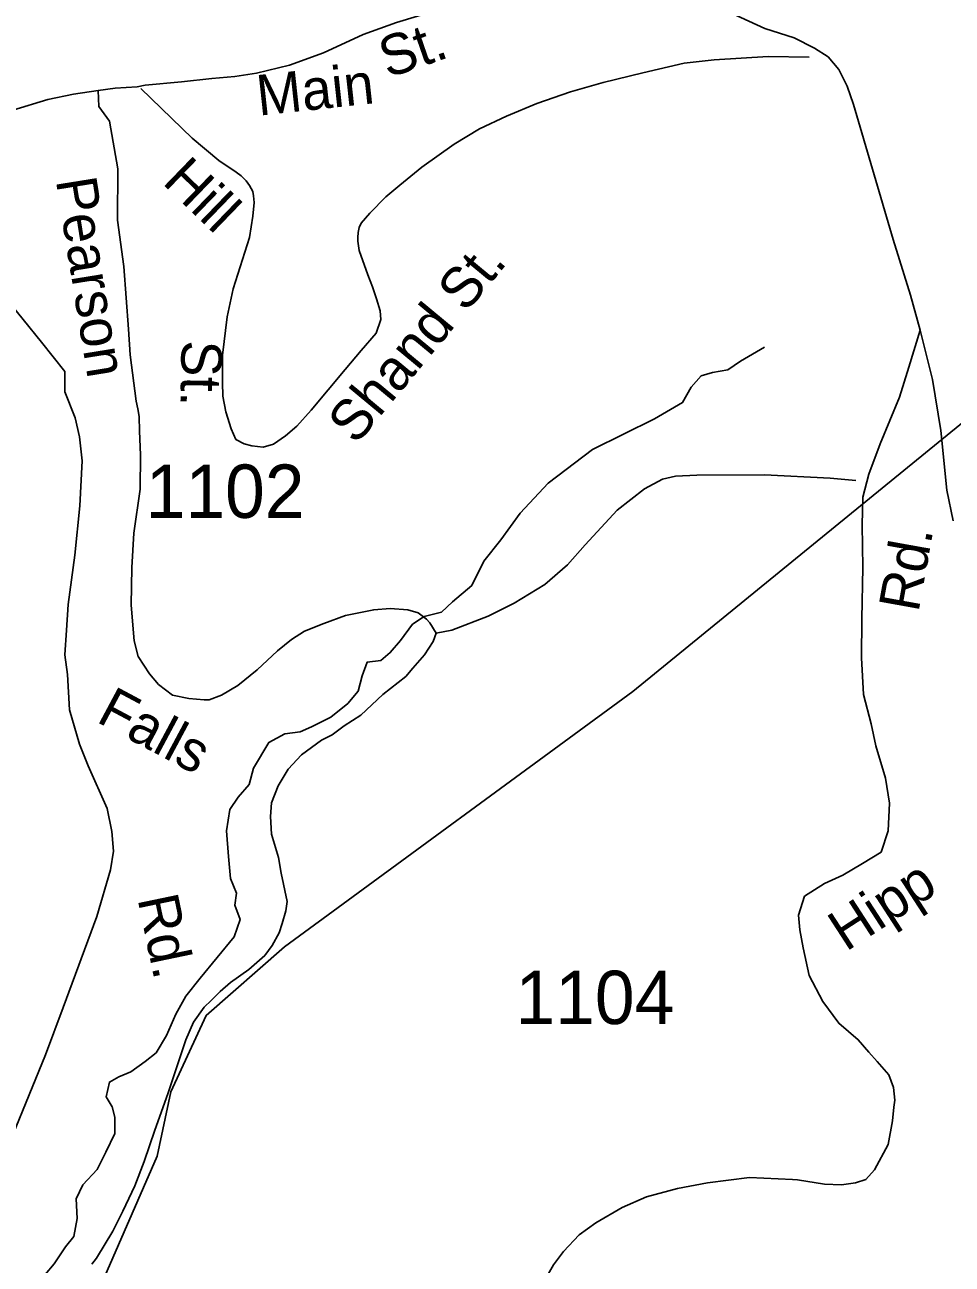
# Model space of a CAD drawing. Extents: x 990631 to 1056237, y 535999 to 585651.
# Drawn here: x 1001128 to 1003300, y 554837 to 557741 of the extents above; entities that cross this region are included whole.
import ezdxf

# ---------------------------------------------------------------- set-up
doc = ezdxf.new("R2010")
doc.units = 0
for name, color, linetype in [('Exist Boundary Political City Limit New', 7, 'Continuous'), ('Exist Hydrographic Creek Single Shore', 7, 'Continuous'), ('Exist Railroad Mainline', 7, 'Continuous'), ('Exist Road Non-System Type 51', 7, 'Continuous'), ('Exist Road Non-System Type 51 Label', 7, 'Continuous'), ('Exist Road Primary US Attributed', 7, 'Continuous'), ('Exist Road Primary US Label', 7, 'Continuous'), ('Exist Road Secondary Type 51 Attributed', 7, 'Continuous'), ('Exist Road Secondary Type 51 Label', 7, 'Continuous'), ('Exist Road Secondary Type 51 Number Label', 7, 'Continuous')]:
    doc.layers.add(name, color=color, linetype=linetype)

msp = doc.modelspace()

# ---------------------------------------------------------------- linework, layer by layer
at = {"layer": 'Exist Boundary Political City Limit New'}
msp.add_lwpolyline([(1001301.9, 554778.2), (1001438.1, 555089.9), (1001470.1, 555241.1), (1001552.6, 555419.9), (1001735.9, 555580.4), (1002552.2, 556178.9), (1003398, 556869.2), (1004252.8, 557573.4), (1004377.7, 557676.6), (1005330.6, 558443.4), (1004972.3, 558948.1), (1005102.7, 559003.6), (1005249.3, 559124.2), (1005422, 559391.5), (1005487.1, 559453.4), (1005757.6, 559769.7), (1005899.7, 560044.6), (1005994.2, 560116.4), (1006062.6, 560031.6), (1006189.7, 560148.9), (1006241.8, 560201.1), (1006333.1, 560158.8), (1006620.9, 560644.3), (1006721.9, 560751.9)], dxfattribs=at)
at = {"layer": 'Exist Hydrographic Creek Single Shore'}
msp.add_lwpolyline([(1002860, 556985.6), (1002804.2, 556953.2), (1002774.3, 556932.9), (1002738.3, 556926.7), (1002712.4, 556918.5), (1002688.5, 556892.2), (1002668.7, 556856), (1002602.9, 556817.5), (1002457.2, 556746.3), (1002353.6, 556667.5), (1002288.1, 556596.9), (1002242.5, 556534.4), (1002202.7, 556484), (1002175, 556427.7), (1002129.3, 556389.3), (1002103.5, 556365.1), (1002063.5, 556354.8), (1002035.6, 556336.6), (1002007.8, 556298.4), (1001983.9, 556270.1), (1001962.1, 556251.9), (1001930.1, 556247.7), (1001918.3, 556215.6), (1001908.5, 556179.4), (1001884.7, 556151.2), (1001844.9, 556118.9), (1001799, 556096.5), (1001773, 556084.3), (1001737, 556080), (1001699.1, 556059.7), (1001663.4, 555999.3), (1001653.7, 555961.1), (1001627.9, 555931), (1001608.1, 555902.8), (1001600.5, 555852.6), (1001604.9, 555792.5), (1001609.3, 555740.5), (1001623.6, 555706.5), (1001619.8, 555678.4), (1001632, 555644.4), (1001618.2, 555604.2), (1001538.9, 555507.5), (1001505.1, 555465.2), (1001481.3, 555422.9), (1001459.6, 555372.6), (1001435.9, 555332.4), (1001410, 555312.2), (1001376.2, 555287.9), (1001348.2, 555275.7), (1001326.2, 555263.6), (1001318.4, 555229.4), (1001332.7, 555205.5), (1001338.8, 555181.5), (1001339.1, 555143.4), (1001317.4, 555099.2), (1001297.6, 555058.9), (1001263.9, 555022.6), (1001248.1, 554990.5), (1001250.4, 554944.3), (1001242.7, 554902.2), (1001222.9, 554878), (1001197, 554837.8), (1001133.6, 554763.2)], dxfattribs=at)
msp.add_lwpolyline([(1002860, 556985.6), (1002804.2, 556953.2), (1002774.3, 556932.9), (1002738.3, 556926.7), (1002712.4, 556918.5), (1002688.5, 556892.2), (1002668.7, 556856), (1002602.9, 556817.5), (1002457.2, 556746.3), (1002353.6, 556667.5), (1002288.1, 556596.9), (1002242.5, 556534.4), (1002202.7, 556484), (1002175, 556427.7), (1002129.3, 556389.3), (1002103.5, 556365.1), (1002063.5, 556354.8), (1002035.6, 556336.6), (1002007.8, 556298.4), (1001983.9, 556270.1), (1001962.1, 556251.9), (1001930.1, 556247.7), (1001918.3, 556215.6), (1001908.5, 556179.4), (1001884.7, 556151.2), (1001844.9, 556118.9), (1001799, 556096.5), (1001773, 556084.3), (1001737, 556080), (1001699.1, 556059.7), (1001663.4, 555999.3), (1001653.7, 555961.1), (1001627.9, 555931), (1001608.1, 555902.8), (1001600.5, 555852.6), (1001604.9, 555792.5), (1001609.3, 555740.5), (1001623.6, 555706.5), (1001619.8, 555678.4), (1001632, 555644.4), (1001618.2, 555604.2), (1001538.9, 555507.5), (1001505.1, 555465.2), (1001481.3, 555422.9), (1001459.6, 555372.6), (1001435.9, 555332.4), (1001410, 555312.2), (1001376.2, 555287.9), (1001348.2, 555275.7), (1001326.2, 555263.6), (1001318.4, 555229.4), (1001332.7, 555205.5), (1001338.8, 555181.5), (1001339.1, 555143.4), (1001317.4, 555099.2), (1001297.6, 555058.9), (1001263.9, 555022.6), (1001248.1, 554990.5), (1001250.4, 554944.3), (1001242.7, 554902.2), (1001222.9, 554878), (1001197, 554837.8), (1001133.6, 554763.2)], dxfattribs=at)
at = {"layer": 'Exist Railroad Mainline'}
msp.add_lwpolyline([(1001081.5, 557103.6), (1001167, 556997.5), (1001221.8, 556929), (1001221.7, 556881.2), (1001245.7, 556820.3), (1001256.4, 556775.9), (1001262.5, 556719.7), (1001256.9, 556613.8), (1001245, 556498.2), (1001229.2, 556382.5), (1001225.2, 556322.6), (1001221.3, 556264.8), (1001227.7, 556218.5), (1001232.9, 556136.3), (1001256.3, 556055.4), (1001276.6, 556004.6), (1001321.2, 555905.1), (1001331.6, 555850.9), (1001336, 555804.6), (1001328.5, 555760.9), (1001296.9, 555651.7), (1001217.6, 555438.2), (1001176, 555327.6), (1001099.8, 555140.1)], dxfattribs=at)
at = {"layer": 'Exist Road Non-System Type 51'}
for points in [[(1002965, 557665.5), (1002869, 557666.8), (1002742.6, 557659), (1002672.4, 557651.2), (1002575.5, 557628.5), (1002482.7, 557605.6), (1002406, 557584.1), (1002327, 557556.7), (1002256, 557527.1), (1002193, 557497.2), (1002133.6, 557461.2), (1002057.9, 557407.5), (1002006.5, 557365.3), (1001973.5, 557338.4), (1001936.1, 557299.5), (1001915.5, 557276.3), (1001911.1, 557266.4), (1001908.6, 557254.5), (1001908.2, 557242.5), (1001908, 557234.5), (1001911.2, 557212.4), (1001931.4, 557155.6), (1001942.5, 557127.3), (1001951.5, 557099), (1001960.5, 557070.6), (1001961.9, 557050.5), (1001950.9, 557018.9), (1001915.4, 556978), (1001877.9, 556933.4), (1001798.8, 556838), (1001765.4, 556801), (1001738.8, 556777.7), (1001710, 556758.7), (1001685.8, 556751.6), (1001659.9, 556754.5), (1001642, 556759.1), (1001622.4, 556769.7), (1001611, 556794.1), (1001598.5, 556834.6), (1001591.8, 556870.7), (1001590.6, 556902.8), (1001590.9, 556966.8), (1001601.9, 557056.6), (1001616.1, 557122.1), (1001654.1, 557243), (1001661.7, 557292.7), (1001664.8, 557324.6), (1001663.5, 557340.6), (1001661.7, 557350.7), (1001654.2, 557365), (1001646.6, 557375.4), (1001635, 557387.6), (1001623.2, 557396.1), (1001582.1, 557423.5), (1001519.8, 557475.6), (1001399.7, 557591.6)], [(1003074, 556673.2), (1003014.1, 556679.2), (1002860.4, 556686.3), (1002702.2, 556685.7), (1002652.1, 556683.3), (1002621.8, 556676.3), (1002579.1, 556653.7), (1002515.5, 556603.8), (1002440.6, 556522.3), (1002399, 556475.5), (1002345.5, 556429.4), (1002274, 556385.8), (1002213, 556355.6), (1002127.7, 556322.5), (1002091.5, 556315.7)], [(1002925.8, 555035.2), (1002825.4, 555040.5), (1002727, 555027.6), (1002656.5, 555014.1), (1002583.8, 554994.5), (1002526.9, 554970.2), (1002465.6, 554934.3), (1002426.6, 554905.7), (1002389.4, 554866.8), (1002366.4, 554835.6), (1002332.4, 554776.7), (1002312.5, 554725.3), (1002304.9, 554673.4), (1002295.3, 554625.8), (1002286.8, 554552), (1002286.7, 554485.9), (1002291.8, 554459.8), (1002299.4, 554389.5), (1002309.2, 554261), (1002317.1, 554078.8), (1002344.6, 553763.5), (1002345.4, 553727.5), (1002355, 553595.1), (1002359.1, 553541)]]:
    msp.add_lwpolyline(points, dxfattribs=at)
at = {"layer": 'Exist Road Primary US Attributed'}
for points in [[(1001300.1, 557587.5), (1001339.6, 557592.8), (1001391.4, 557596.2), (1001409.6, 557599.6), (1001494.9, 557607.7), (1001566, 557615.6), (1001619.5, 557620), (1001670.4, 557627.9), (1001747.6, 557646.3), (1001827.4, 557675.3), (1001920.4, 557718.3), (1001998.5, 557746.4), (1002187.1, 557804.3), (1002309, 557840.3), (1002409, 557863.1), (1002453.8, 557867.5), (1002494.1, 557871), (1002551.2, 557865.8)], [(1002551.2, 557865.8), (1002590.6, 557856.1), (1002618.7, 557845.6), (1002672.2, 557820.1), (1002730.1, 557792.5), (1002860.9, 557732.8), (1002930.2, 557710.9), (1002977.5, 557686.3), (1003009.1, 557666.1), (1003034.2, 557636.1), (1003053.6, 557597.4), (1003068.8, 557554.5), (1003161.8, 557238.3), (1003202.1, 557107.5), (1003225, 557025.9)], [(1000406.8, 557697.6), (1000447.1, 557672.6), (1000515.8, 557636.3), (1000569.3, 557591.5), (1000636.9, 557540.6), (1000672.8, 557509.5), (1000691.5, 557497.7), (1000717.6, 557477), (1000746.6, 557466.4), (1000777.3, 557462.9), (1000809.7, 557460.3), (1000851, 557464.7), (1000925.5, 557488.8), (1000989.6, 557506.4), (1001100.1, 557541.5), (1001181.7, 557566), (1001242.2, 557578.3), (1001300.1, 557587.5)], [(1003225, 557025.9), (1003254.1, 556909.7), (1003273.4, 556790.7), (1003287.2, 556650.9), (1003302.1, 556579.2)]]:
    msp.add_lwpolyline(points, dxfattribs=at)
at = {"layer": 'Exist Road Secondary Type 51 Attributed'}
for points in [[(1001300.1, 557587.5), (1001301, 557549.4), (1001326.5, 557515.1), (1001345.8, 557403.7), (1001345.2, 557283.2), (1001359.6, 557174.7), (1001370.7, 557028.3), (1001374.9, 556968.1), (1001389.1, 556859.6), (1001392.5, 556841.3), (1001396, 556823.3), (1001396.9, 556789.2), (1001399, 556733.2), (1001398.3, 556653.2), (1001382.9, 556549.6), (1001378.2, 556469.7), (1001377.3, 556381.5), (1001384.4, 556297.3), (1001393.2, 556260.9), (1001419.8, 556220), (1001441.1, 556195.4), (1001474.2, 556170.3), (1001512.1, 556162.9), (1001548, 556159.8), (1001560, 556159.3), (1001588.3, 556170.4), (1001627.1, 556193.2), (1001672.3, 556229.7), (1001719.8, 556274.2), (1001752.8, 556301.1), (1001783.3, 556320.1), (1001828.1, 556338.6), (1001878.7, 556356.8), (1001945.2, 556370.6), (1001983.3, 556373.5), (1002025.2, 556370), (1002049.1, 556363.1), (1002068.6, 556348.5), (1002076.2, 556340.2), (1002091.5, 556315.7), (1002084.7, 556296), (1002063.7, 556264.6), (1002036.9, 556233.6), (1002020.1, 556214.1), (1001966.6, 556171.7), (1001915, 556123.6), (1001876.1, 556098.8), (1001847.5, 556077.7), (1001823, 556064.6), (1001775.7, 556030.2), (1001744.6, 555997.2), (1001721.2, 555957.8), (1001706, 555918.3), (1001703, 555886.4), (1001705.5, 555844.3), (1001721.8, 555789.8), (1001728.5, 555753.4), (1001742.4, 555686.9), (1001739.5, 555665), (1001730.5, 555635.3), (1001723.9, 555613.5), (1001706.9, 555584), (1001690, 555560.5), (1001652.9, 555527.9), (1001609.9, 555497.3), (1001585.3, 555476), (1001564.4, 555454.8), (1001547.9, 555439.4), (1001522.8, 555404.1), (1001505.4, 555362.6), (1001463, 555236), (1001432.3, 555151), (1001407.8, 555077.7), (1001385.8, 555020.3), (1001357.8, 554961.2), (1001334.3, 554914.1), (1001296.2, 554851.2), (1001285.1, 554836.9)], [(1003225, 557025.9), (1003198.7, 556938.7), (1003176.7, 556868.3), (1003131.1, 556759.5), (1003104.7, 556688.4), (1003090.9, 556634.3), (1003089.5, 556569.3), (1003090.9, 556469.7), (1003088.1, 556349.3), (1003087.2, 556257.9), (1003092.5, 556171.9), (1003110.2, 556103), (1003121.3, 556051.8), (1003143.4, 555975.7), (1003153.1, 555917.6), (1003150.4, 555852.6), (1003133.8, 555802.8), (1003090.1, 555776.1), (1003043.9, 555748.8), (1003001, 555729.4), (1002954, 555699), (1002940.1, 555654.9), (1002942.9, 555620.1), (1002951.2, 555578.6), (1002965.1, 555513.6), (1002996.9, 555452.7), (1003034.2, 555401.5), (1003079.8, 555362.8), (1003104.7, 555333.7), (1003124.1, 555311.6), (1003151.7, 555281.1), (1003162.8, 555250.7), (1003165.6, 555221.6), (1003163.1, 555205.3), (1003160, 555173.3), (1003150.3, 555117.7), (1003118.3, 555058.5), (1003097.4, 555035.4), (1003073.3, 555028), (1003041, 555023.3), (1003001, 555024.5), (1002937.4, 555034.6), (1002925.8, 555035.2)]]:
    msp.add_lwpolyline(points, dxfattribs=at)

# ---------------------------------------------------------------- texts
at = {"layer": 'Exist Road Non-System Type 51 Label'}
for s, rotation, p in [('Hill', 315.9786, (1001447.4, 557370.7)), ('Hill', 315.9786, (1001447.4, 557370.7)), ('Shand St.', 50.3303, (1001903.7, 556754.6)), ('Shand St.', 50.3303, (1001903.7, 556754.6)), ('St.', 268.9329, (1001495.2, 557002.5)), ('St.', 268.9329, (1001495.2, 557002.5))]:
    msp.add_text(s, height=95, rotation=rotation, dxfattribs=at).set_placement(p)
at = {"layer": 'Exist Road Primary US Label'}
for s, rotation, p in [('St.', 19.0563, (1001977.9, 557615.4)), ('St.', 19.0563, (1001977.9, 557615.4)), ('Main', 6.1708, (1001675.8, 557528.1)), ('Main', 6.1708, (1001675.8, 557528.1))]:
    msp.add_text(s, height=95, rotation=rotation, dxfattribs=at).set_placement(p)
at = {"layer": 'Exist Road Secondary Type 51 Label'}
for s, rotation, p in [('Pearson', 279.1393, (1001200.4, 557377.1)), ('Pearson', 279.1393, (1001200.4, 557377.1)), ('Rd.', 79.7627, (1003220.8, 556362.4)), ('Rd.', 79.7627, (1003220.8, 556362.4)), ('Falls', 331.8696, (1001292.7, 556109.4)), ('Falls', 331.8696, (1001292.7, 556109.4)), ('Hipp', 32.9329, (1003051.1, 555568.2)), ('Hipp', 32.9329, (1003051.1, 555568.2)), ('Rd.', 281.7756, (1001391.7, 555693.5)), ('Rd.', 281.7756, (1001391.7, 555693.5))]:
    msp.add_text(s, height=95, rotation=rotation, dxfattribs=at).set_placement(p)
at = {"layer": 'Exist Road Secondary Type 51 Number Label'}
for s, p in [('1102', (1001411.1, 556585.8)), ('1104', (1002277.2, 555399.7))]:
    msp.add_text(s, height=125, dxfattribs=at).set_placement(p)

doc.saveas('drawing.dxf')
